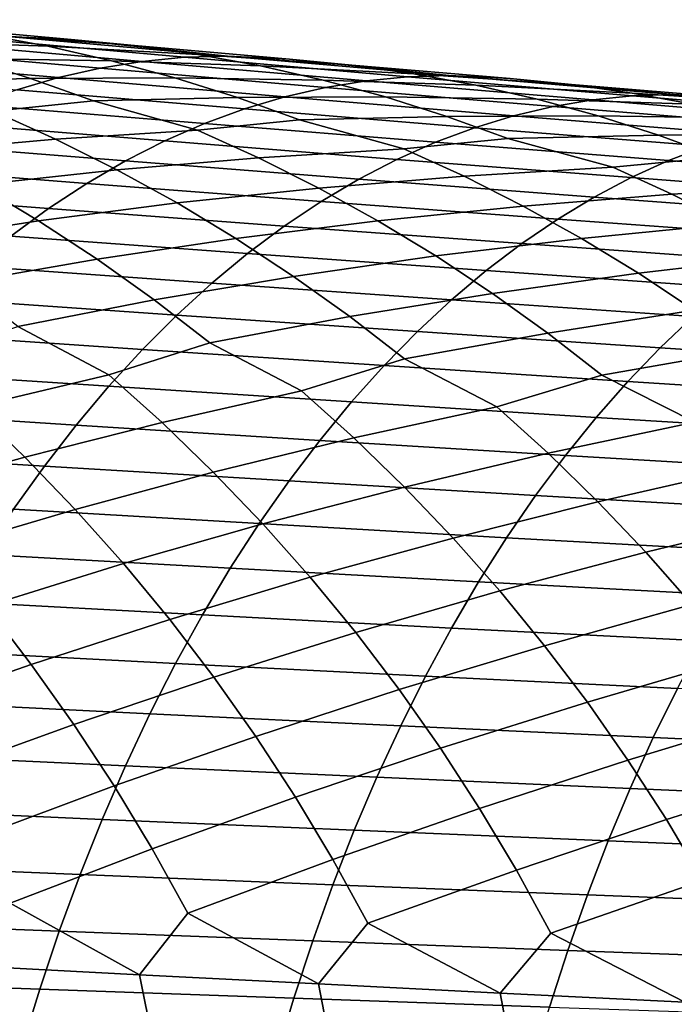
# Model space of a CAD drawing. Header units: metres. Extents: x -240 to 45, y -77 to 27.
# Tile 558 of 656: x -163 to -158, y 6 to 14. Entities that reach past the tile are written whole.
import ezdxf

# ---------------------------------------------------------------- set-up
doc = ezdxf.new("R2010")
doc.units = ezdxf.units.M
doc.layers.add('solid_102011X2', color=7, linetype='CONTINUOUS')

msp = doc.modelspace()

# ---------------------------------------------------------------- linework, layer by layer
at = {"layer": 'solid_102011X2'}
for points in [[(-163.900726, 13.647021, 338.589142), (-164.389832, 13.693197, 338.881378), (-163.231155, 13.566964, 340.494293), (-162.750351, 13.542431, 340.197418)], [(-164.031357, 13.531131, 336.400269), (-164.522934, 13.641426, 336.681641), (-163.412903, 13.579731, 338.299072), (-162.927109, 13.491505, 338.011658)], [(-163.412903, 13.579731, 338.299072), (-163.900726, 13.647021, 338.589142), (-162.750351, 13.542431, 340.197418), (-162.269958, 13.496872, 339.902374)], [(-162.211777, 13.377298, 342.617889), (-163.895615, 13.526167, 341.322449), (-164.223618, 13.474125, 341.737244), (-162.530563, 13.325832, 343.032471)], [(-163.543335, 13.400094, 336.122467), (-164.031357, 13.531131, 336.400269), (-162.927109, 13.491505, 338.011658), (-162.444077, 13.382528, 337.727386)], [(-161.891998, 13.408095, 342.201965), (-163.566605, 13.557308, 340.906372), (-163.895615, 13.526167, 341.322449), (-162.211777, 13.377298, 342.617889)], [(-161.565781, 13.417645, 341.789978), (-163.231155, 13.566964, 340.494293), (-163.566605, 13.557308, 340.906372), (-161.891998, 13.408095, 342.201965)], [(-162.927109, 13.491505, 338.011658), (-163.412903, 13.579731, 338.299072), (-162.269958, 13.496872, 339.902374), (-161.790787, 13.430429, 339.609497)], [(-162.750351, 13.542431, 340.197418), (-163.231155, 13.566964, 340.494293), (-161.565781, 13.417645, 341.789978)], [(-162.269958, 13.496872, 339.902374), (-162.750351, 13.542431, 340.197418), (-161.565781, 13.417645, 341.789978), (-161.093689, 13.39349, 341.490417)], [(-162.530563, 13.325832, 343.032471), (-164.223618, 13.474125, 341.737244), (-164.550095, 13.401281, 342.150085), (-162.84787, 13.253793, 343.445129)], [(-162.444077, 13.382528, 337.727386), (-162.927109, 13.491505, 338.011658), (-161.790787, 13.430429, 339.609497), (-161.313568, 13.34328, 339.319275)], [(-161.790787, 13.430429, 339.609497), (-162.269958, 13.496872, 339.902374), (-161.093689, 13.39349, 341.490417), (-160.621948, 13.348539, 341.192627)], [(-162.84787, 13.253793, 343.445129), (-164.550095, 13.401281, 342.150085), (-164.874527, 13.307734, 342.560364), (-163.163208, 13.161279, 343.855194)], [(-164.125351, 13.221786, 334.238892), (-164.611984, 13.395442, 334.505554), (-163.543335, 13.400094, 336.122467), (-163.059708, 13.248602, 335.848633)], [(-163.059708, 13.248602, 335.848633), (-163.543335, 13.400094, 336.122467), (-162.444077, 13.382528, 337.727386), (-161.964493, 13.253035, 337.446686)], [(-160.511353, 13.230369, 343.889648), (-162.211777, 13.377298, 342.617889), (-162.530563, 13.325832, 343.032471), (-160.821045, 13.179481, 344.303955)], [(-161.964493, 13.253035, 337.446686), (-162.444077, 13.382528, 337.727386), (-161.313568, 13.34328, 339.319275), (-160.83902, 13.235605, 339.032166)], [(-160.200714, 13.260815, 343.473999), (-161.891998, 13.408095, 342.201965), (-162.211777, 13.377298, 342.617889), (-160.511353, 13.230369, 343.889648)], [(-159.883621, 13.270252, 343.062164), (-161.565781, 13.417645, 341.789978), (-161.891998, 13.408095, 342.201965), (-160.200714, 13.260815, 343.473999)], [(-161.313568, 13.34328, 339.319275), (-161.790787, 13.430429, 339.609497), (-160.621948, 13.348539, 341.192627), (-160.151367, 13.282933, 340.897003)], [(-161.093689, 13.39349, 341.490417), (-161.565781, 13.417645, 341.789978), (-159.883621, 13.270252, 343.062164)], [(-160.621948, 13.348539, 341.192627), (-161.093689, 13.39349, 341.490417), (-159.883621, 13.270252, 343.062164), (-159.420166, 13.246469, 342.759949)], [(-160.821045, 13.179481, 344.303955), (-162.530563, 13.325832, 343.032471), (-162.84787, 13.253793, 343.445129), (-161.129303, 13.108245, 344.716339)], [(-160.83902, 13.235605, 339.032166), (-161.313568, 13.34328, 339.319275), (-160.151367, 13.282933, 340.897003), (-159.682663, 13.196848, 340.604004)], [(-160.151367, 13.282933, 340.897003), (-160.621948, 13.348539, 341.192627), (-159.420166, 13.246469, 342.759949), (-158.957031, 13.202119, 342.459473)], [(-163.340729, 12.999602, 334.244629), (-164.125351, 13.221786, 334.238892), (-163.059708, 13.248602, 335.848633), (-162.581314, 13.076951, 335.57901)], [(-161.129303, 13.108245, 344.716339), (-162.84787, 13.253793, 343.445129), (-163.163208, 13.161279, 343.855194), (-161.435623, 13.016759, 345.12616)], [(-162.581314, 13.076951, 335.57901), (-163.059708, 13.248602, 335.848633), (-161.964493, 13.253035, 337.446686), (-161.489182, 13.103308, 337.169952)], [(-161.489182, 13.103308, 337.169952), (-161.964493, 13.253035, 337.446686), (-160.83902, 13.235605, 339.032166), (-160.367828, 13.107638, 338.748627)], [(-160.367828, 13.107638, 338.748627), (-160.83902, 13.235605, 339.032166), (-159.682663, 13.196848, 340.604004), (-159.216553, 13.090461, 340.314148)], [(-158.794662, 13.085469, 345.13736), (-160.511353, 13.230369, 343.889648), (-160.821045, 13.179481, 344.303955), (-159.095352, 13.03516, 345.551361)], [(-158.493042, 13.115561, 344.722076), (-160.200714, 13.260815, 343.473999), (-160.511353, 13.230369, 343.889648), (-158.794662, 13.085469, 345.13736)], [(-158.184967, 13.124878, 344.310455), (-159.883621, 13.270252, 343.062164), (-160.200714, 13.260815, 343.473999), (-158.493042, 13.115561, 344.722076)], [(-159.682663, 13.196848, 340.604004), (-160.151367, 13.282933, 340.897003), (-158.957031, 13.202119, 342.459473), (-158.494995, 13.137341, 342.161163)], [(-159.420166, 13.246469, 342.759949), (-159.883621, 13.270252, 343.062164), (-158.184967, 13.124878, 344.310455)], [(-158.957031, 13.202119, 342.459473), (-159.420166, 13.246469, 342.759949), (-158.184967, 13.124878, 344.310455), (-157.730118, 13.101463, 344.005615)], [(-161.435623, 13.016759, 345.12616), (-163.163208, 13.161279, 343.855194), (-163.476059, 13.048437, 344.262085), (-161.739548, 12.905169, 345.532776)], [(-159.095352, 13.03516, 345.551361), (-160.821045, 13.179481, 344.303955), (-161.129303, 13.108245, 344.716339), (-159.394638, 12.964725, 345.96344)], [(-159.216553, 13.090461, 340.314148), (-159.682663, 13.196848, 340.604004), (-158.494995, 13.137341, 342.161163), (-158.03476, 13.052305, 341.865479)], [(-158.494995, 13.137341, 342.161163), (-158.957031, 13.202119, 342.459473), (-157.730118, 13.101463, 344.005615), (-157.275528, 13.057707, 343.702545)], [(-158.03476, 13.052305, 341.865479), (-158.494995, 13.137341, 342.161163), (-157.275528, 13.057707, 343.702545), (-156.821991, 12.993746, 343.401581)], [(-162.868622, 12.786726, 333.98703), (-163.340729, 12.999602, 334.244629), (-162.581314, 13.076951, 335.57901), (-161.792999, 12.856536, 335.584442)], [(-161.792999, 12.856536, 335.584442), (-162.581314, 13.076951, 335.57901), (-161.489182, 13.103308, 337.169952), (-161.018982, 12.933639, 336.897461)], [(-161.018982, 12.933639, 336.897461), (-161.489182, 13.103308, 337.169952), (-160.367828, 13.107638, 338.748627), (-159.900787, 12.959655, 338.469055)], [(-159.394638, 12.964725, 345.96344), (-161.129303, 13.108245, 344.716339), (-161.435623, 13.016759, 345.12616), (-159.692062, 12.874262, 346.372925)], [(-159.900787, 12.959655, 338.469055), (-160.367828, 13.107638, 338.748627), (-159.216553, 13.090461, 340.314148), (-158.753693, 12.964001, 340.027832)], [(-158.753693, 12.964001, 340.027832), (-159.216553, 13.090461, 340.314148), (-158.03476, 13.052305, 341.865479), (-157.577026, 12.947189, 341.572906)], [(-157.062012, 12.942691, 346.360687), (-158.794662, 13.085469, 345.13736), (-159.095352, 13.03516, 345.551361), (-157.35379, 12.89296, 346.774323)], [(-156.769318, 12.972425, 345.94577), (-158.493042, 13.115561, 344.722076), (-158.794662, 13.085469, 345.13736), (-157.062012, 12.942691, 346.360687)], [(-156.470184, 12.981617, 345.534424), (-158.184967, 13.124878, 344.310455), (-158.493042, 13.115561, 344.722076), (-156.769318, 12.972425, 345.94577)], [(-157.730118, 13.101463, 344.005615), (-158.184967, 13.124878, 344.310455), (-156.470184, 12.981617, 345.534424)], [(-163.916992, 12.693967, 332.379486), (-164.38945, 12.928766, 332.628723), (-163.340729, 12.999602, 334.244629), (-162.868622, 12.786726, 333.98703)], [(-161.739548, 12.905169, 345.532776), (-163.476059, 13.048437, 344.262085), (-163.785995, 12.915457, 344.6651), (-162.040634, 12.77366, 345.935547)], [(-159.692062, 12.874262, 346.372925), (-161.435623, 13.016759, 345.12616), (-161.739548, 12.905169, 345.532776), (-159.987167, 12.763913, 346.779236)], [(-157.35379, 12.89296, 346.774323), (-159.095352, 13.03516, 345.551361), (-159.394638, 12.964725, 345.96344), (-157.644226, 12.823321, 347.186005)], [(-162.040634, 12.77366, 345.935547), (-163.785995, 12.915457, 344.6651), (-164.092484, 12.762531, 345.06369), (-162.338379, 12.622425, 346.333893)], [(-161.328888, 12.646096, 335.323944), (-161.792999, 12.856536, 335.584442), (-161.018982, 12.933639, 336.897461), (-160.226837, 12.715004, 336.902374)], [(-160.226837, 12.715004, 336.902374), (-161.018982, 12.933639, 336.897461), (-159.900787, 12.959655, 338.469055), (-159.438736, 12.791946, 338.193756)], [(-159.438736, 12.791946, 338.193756), (-159.900787, 12.959655, 338.469055), (-158.753693, 12.964001, 340.027832), (-158.294876, 12.817742, 339.745514)], [(-157.644226, 12.823321, 347.186005), (-159.394638, 12.964725, 345.96344), (-159.692062, 12.874262, 346.372925), (-157.932846, 12.733873, 347.595123)], [(-158.294876, 12.817742, 339.745514), (-158.753693, 12.964001, 340.027832), (-157.577026, 12.947189, 341.572906), (-157.122467, 12.822219, 341.283905)], [(-162.404022, 12.554598, 333.734833), (-162.868622, 12.786726, 333.98703), (-161.792999, 12.856536, 335.584442), (-161.328888, 12.646096, 335.323944)], [(-159.987167, 12.763913, 346.779236), (-161.739548, 12.905169, 345.532776), (-162.040634, 12.77366, 345.935547), (-160.27951, 12.633864, 347.181702)], [(-157.932846, 12.733873, 347.595123), (-159.692062, 12.874262, 346.372925), (-159.987167, 12.763913, 346.779236), (-158.219208, 12.624756, 348.001068)], [(-163.453247, 12.440167, 332.135681), (-163.916992, 12.693967, 332.379486), (-162.868622, 12.786726, 333.98703), (-162.404022, 12.554598, 333.734833)], [(-160.27951, 12.633864, 347.181702), (-162.040634, 12.77366, 345.935547), (-162.338379, 12.622425, 346.333893), (-160.568604, 12.484304, 347.579712)], [(-158.219208, 12.624756, 348.001068), (-159.987167, 12.763913, 346.779236), (-160.27951, 12.633864, 347.181702), (-158.502899, 12.496153, 348.403168)], [(-159.770645, 12.506977, 336.639038), (-160.226837, 12.715004, 336.902374), (-159.438736, 12.791946, 338.193756), (-158.642578, 12.575106, 338.197876)], [(-158.642578, 12.575106, 338.197876), (-159.438736, 12.791946, 338.193756), (-158.294876, 12.817742, 339.745514), (-157.840942, 12.651971, 339.467438)], [(-157.840942, 12.651971, 339.467438), (-158.294876, 12.817742, 339.745514), (-157.122467, 12.822219, 341.283905), (-156.671829, 12.677665, 340.99884)], [(-162.338379, 12.622425, 346.333893), (-164.092484, 12.762531, 345.06369), (-164.395081, 12.589902, 345.457184), (-162.632355, 12.451702, 346.727142)], [(-160.872101, 12.416614, 335.068878), (-161.328888, 12.646096, 335.323944), (-160.226837, 12.715004, 336.902374), (-159.770645, 12.506977, 336.639038)], [(-156.158249, 12.59568, 348.792389), (-157.932846, 12.733873, 347.595123), (-158.219208, 12.624756, 348.001068), (-156.435989, 12.487782, 349.197906)], [(-160.568604, 12.484304, 347.579712), (-162.338379, 12.622425, 346.333893), (-162.632355, 12.451702, 346.727142), (-160.854034, 12.315469, 347.972687)], [(-161.947968, 12.303673, 333.488129), (-162.404022, 12.554598, 333.734833), (-161.328888, 12.646096, 335.323944), (-160.872101, 12.416614, 335.068878)], [(-158.502899, 12.496153, 348.403168), (-160.27951, 12.633864, 347.181702), (-160.568604, 12.484304, 347.579712), (-158.783447, 12.34825, 348.800842)], [(-158.19429, 12.369462, 337.931763), (-158.642578, 12.575106, 338.197876), (-157.840942, 12.651971, 339.467438), (-157.040634, 12.436936, 339.47049)], [(-156.435989, 12.487782, 349.197906), (-158.219208, 12.624756, 348.001068), (-158.502899, 12.496153, 348.403168), (-156.711105, 12.360607, 349.599609)], [(-162.632355, 12.451702, 346.727142), (-164.395081, 12.589902, 345.457184), (-164.693329, 12.397848, 345.845001), (-162.922089, 12.261767, 347.114716)], [(-162.998825, 12.167817, 331.897705), (-163.453247, 12.440167, 332.135681), (-162.404022, 12.554598, 333.734833), (-161.947968, 12.303673, 333.488129)], [(-159.32164, 12.28011, 336.381134), (-159.770645, 12.506977, 336.639038), (-158.642578, 12.575106, 338.197876), (-158.19429, 12.369462, 337.931763)], [(-160.423691, 12.168534, 334.819336), (-160.872101, 12.416614, 335.068878), (-159.770645, 12.506977, 336.639038), (-159.32164, 12.28011, 336.381134)], [(-158.783447, 12.34825, 348.800842), (-160.568604, 12.484304, 347.579712), (-160.854034, 12.315469, 347.972687), (-159.060425, 12.18128, 349.193451)], [(-156.711105, 12.360607, 349.599609), (-158.502899, 12.496153, 348.403168), (-158.783447, 12.34825, 348.800842), (-156.9832, 12.214342, 349.996887)], [(-162.922089, 12.261767, 347.114716), (-164.693329, 12.397848, 345.845001), (-164.98674, 12.186654, 346.226562), (-163.207123, 12.052903, 347.496033)], [(-164.025375, 12.008726, 330.298676), (-164.477173, 12.30247, 330.527527), (-163.453247, 12.440167, 332.135681), (-162.998825, 12.167817, 331.897705)], [(-160.854034, 12.315469, 347.972687), (-162.632355, 12.451702, 346.727142), (-162.922089, 12.261767, 347.114716), (-161.135361, 12.127631, 348.359955)], [(-161.501053, 12.034395, 333.247284), (-161.947968, 12.303673, 333.488129), (-160.872101, 12.416614, 335.068878), (-160.423691, 12.168534, 334.819336)], [(-157.753036, 12.145184, 337.671112), (-158.19429, 12.369462, 337.931763), (-157.040634, 12.436936, 339.47049), (-156.600204, 12.233651, 339.20166)], [(-158.880844, 12.034846, 336.128815), (-159.32164, 12.28011, 336.381134), (-158.19429, 12.369462, 337.931763), (-157.753036, 12.145184, 337.671112)], [(-156.9832, 12.214342, 349.996887), (-158.783447, 12.34825, 348.800842), (-159.060425, 12.18128, 349.193451), (-157.251831, 12.049215, 350.389099)], [(-161.135361, 12.127631, 348.359955), (-162.922089, 12.261767, 347.114716), (-163.207123, 12.052903, 347.496033), (-161.412125, 11.92107, 348.740997)], [(-162.554382, 11.877368, 331.665985), (-162.998825, 12.167817, 331.897705), (-161.947968, 12.303673, 333.488129), (-161.501053, 12.034395, 333.247284)], [(-159.060425, 12.18128, 349.193451), (-160.854034, 12.315469, 347.972687), (-161.135361, 12.127631, 348.359955), (-159.333435, 11.995515, 349.580414)], [(-159.984253, 11.902299, 334.575684), (-160.423691, 12.168534, 334.819336), (-159.32164, 12.28011, 336.381134), (-158.880844, 12.034846, 336.128815)], [(-163.584396, 11.697199, 330.076294), (-164.025375, 12.008726, 330.298676), (-162.998825, 12.167817, 331.897705), (-162.554382, 11.877368, 331.665985)], [(-161.063919, 11.747211, 333.012726), (-161.501053, 12.034395, 333.247284), (-160.423691, 12.168534, 334.819336), (-159.984253, 11.902299, 334.575684)], [(-157.251831, 12.049215, 350.389099), (-159.060425, 12.18128, 349.193451), (-159.333435, 11.995515, 349.580414), (-157.516586, 11.865496, 350.775665)], [(-159.333435, 11.995515, 349.580414), (-161.135361, 12.127631, 348.359955), (-161.412125, 11.92107, 348.740997), (-159.602005, 11.791229, 349.96109)], [(-158.448822, 11.771621, 335.882446), (-158.880844, 12.034846, 336.128815), (-157.753036, 12.145184, 337.671112), (-157.319794, 11.902704, 337.416046)], [(-161.412125, 11.92107, 348.740997), (-163.207123, 12.052903, 347.496033), (-163.487045, 11.825437, 347.870483), (-161.683914, 11.696109, 349.115143)], [(-162.120544, 11.569324, 331.440796), (-162.554382, 11.877368, 331.665985), (-161.501053, 12.034395, 333.247284), (-161.063919, 11.747211, 333.012726)], [(-159.554382, 11.618348, 334.338379), (-159.984253, 11.902299, 334.575684), (-158.880844, 12.034846, 336.128815), (-158.448822, 11.771621, 335.882446)], [(-157.516586, 11.865496, 350.775665), (-159.333435, 11.995515, 349.580414), (-159.602005, 11.791229, 349.96109), (-157.777069, 11.663454, 351.155975)], [(-163.154877, 11.368421, 329.860748), (-163.584396, 11.697199, 330.076294), (-162.554382, 11.877368, 331.665985), (-162.120544, 11.569324, 331.440796)], [(-159.602005, 11.791229, 349.96109), (-161.412125, 11.92107, 348.740997), (-161.683914, 11.696109, 349.115143), (-159.865768, 11.568742, 350.33493)], [(-160.637177, 11.44262, 332.78476), (-161.063919, 11.747211, 333.012726), (-159.984253, 11.902299, 334.575684), (-159.554382, 11.618348, 334.338379)], [(-158.026184, 11.490869, 335.642456), (-158.448822, 11.771621, 335.882446), (-157.319794, 11.902704, 337.416046), (-156.895172, 11.642455, 337.167023)], [(-161.683914, 11.696109, 349.115143), (-163.487045, 11.825437, 347.870483), (-163.761414, 11.579731, 348.237488), (-161.950333, 11.453108, 349.481873)], [(-161.697952, 11.244213, 331.222443), (-162.120544, 11.569324, 331.440796), (-161.063919, 11.747211, 333.012726), (-160.637177, 11.44262, 332.78476)], [(-157.777069, 11.663454, 351.155975), (-159.602005, 11.791229, 349.96109), (-159.865768, 11.568742, 350.33493), (-158.032883, 11.443408, 351.529449)], [(-159.134705, 11.317174, 334.107727), (-159.554382, 11.618348, 334.338379), (-158.448822, 11.771621, 335.882446), (-158.026184, 11.490869, 335.642456)], [(-159.865768, 11.568742, 350.33493), (-161.683914, 11.696109, 349.115143), (-161.950333, 11.453108, 349.481873), (-160.124298, 11.32841, 350.701355)], [(-161.950333, 11.453108, 349.481873), (-163.761414, 11.579731, 348.237488), (-164.0298, 11.316154, 348.596497), (-162.210922, 11.19243, 349.840637)], [(-162.464386, 11.000053, 329.911163), (-163.154877, 11.368421, 329.860748), (-162.120544, 11.569324, 331.440796), (-161.697952, 11.244213, 331.222443)], [(-160.221481, 11.12114, 332.563721), (-160.637177, 11.44262, 332.78476), (-159.554382, 11.618348, 334.338379), (-159.134705, 11.317174, 334.107727)], [(-158.032883, 11.443408, 351.529449), (-159.865768, 11.568742, 350.33493), (-160.124298, 11.32841, 350.701355), (-158.283615, 11.205708, 351.895508)], [(-160.124298, 11.32841, 350.701355), (-161.950333, 11.453108, 349.481873), (-162.210922, 11.19243, 349.840637), (-160.377197, 11.070592, 351.059784)], [(-161.002716, 10.87926, 331.273407), (-161.697952, 11.244213, 331.222443), (-160.637177, 11.44262, 332.78476), (-160.221481, 11.12114, 332.563721)], [(-158.725861, 10.999291, 333.884064), (-159.134705, 11.317174, 334.107727), (-158.026184, 11.490869, 335.642456), (-157.613541, 11.193077, 335.409149)], [(-156.185547, 11.320177, 352.698334), (-158.032883, 11.443408, 351.529449), (-158.283615, 11.205708, 351.895508), (-156.428574, 11.08507, 353.063995)], [(-163.496841, 10.757026, 328.328979), (-163.905945, 11.121888, 328.528748), (-163.154877, 11.368421, 329.860748), (-162.464386, 11.000053, 329.911163)], [(-162.210922, 11.19243, 349.840637), (-164.0298, 11.316154, 348.596497), (-164.291794, 11.035119, 348.94693), (-162.465317, 10.914482, 350.190826)], [(-158.283615, 11.205708, 351.895508), (-160.124298, 11.32841, 350.701355), (-160.377197, 11.070592, 351.059784), (-158.528885, 10.950709, 352.253601)], [(-159.521317, 10.759596, 332.61499), (-160.221481, 11.12114, 332.563721), (-159.134705, 11.317174, 334.107727), (-158.725861, 10.999291, 333.884064)], [(-162.061813, 10.639252, 329.70871), (-162.464386, 11.000053, 329.911163), (-161.697952, 11.244213, 331.222443), (-161.002716, 10.87926, 331.273407)], [(-156.428574, 11.08507, 353.063995), (-158.283615, 11.205708, 351.895508), (-158.528885, 10.950709, 352.253601), (-156.666306, 10.832849, 353.421692)], [(-160.377197, 11.070592, 351.059784), (-162.210922, 11.19243, 349.840637), (-162.465317, 10.914482, 350.190826), (-160.624069, 10.795691, 351.409668)], [(-158.020645, 10.641148, 333.935364), (-158.725861, 10.999291, 333.884064), (-157.613541, 11.193077, 335.409149), (-157.211517, 10.878755, 335.182892)], [(-160.606628, 10.522483, 331.068359), (-161.002716, 10.87926, 331.273407), (-160.221481, 11.12114, 332.563721), (-159.521317, 10.759596, 332.61499)], [(-158.528885, 10.950709, 352.253601), (-160.377197, 11.070592, 351.059784), (-160.624069, 10.795691, 351.409668), (-158.768326, 10.678812, 352.603149)], [(-162.465317, 10.914482, 350.190826), (-164.291794, 11.035119, 348.94693), (-164.547012, 10.73707, 349.2883), (-162.71312, 10.619706, 350.531921)], [(-163.101395, 10.37649, 328.136627), (-163.496841, 10.757026, 328.328979), (-162.464386, 11.000053, 329.911163), (-162.061813, 10.639252, 329.70871)], [(-159.131699, 10.406806, 332.407379), (-159.521317, 10.759596, 332.61499), (-158.725861, 10.999291, 333.884064), (-158.020645, 10.641148, 333.935364)], [(-160.624069, 10.795691, 351.409668), (-162.465317, 10.914482, 350.190826), (-162.71312, 10.619706, 350.531921), (-160.864548, 10.504144, 351.750488)], [(-156.666306, 10.832849, 353.421692), (-158.528885, 10.950709, 352.253601), (-158.768326, 10.678812, 352.603149), (-156.898376, 10.563907, 353.770874)], [(-161.672668, 10.26294, 329.513733), (-162.061813, 10.639252, 329.70871), (-161.002716, 10.87926, 331.273407), (-160.606628, 10.522483, 331.068359)], [(-164.122452, 10.090893, 326.55777), (-164.509735, 10.490925, 326.739868), (-163.496841, 10.757026, 328.328979), (-163.101395, 10.37649, 328.136627)], [(-158.768326, 10.678812, 352.603149), (-160.624069, 10.795691, 351.409668), (-160.864548, 10.504144, 351.750488), (-159.001556, 10.390445, 352.943634)], [(-160.22374, 10.150361, 330.87085), (-160.606628, 10.522483, 331.068359), (-159.521317, 10.759596, 332.61499), (-159.131699, 10.406806, 332.407379)], [(-162.71312, 10.619706, 350.531921), (-164.547012, 10.73707, 349.2883), (-164.795029, 10.422455, 349.620026), (-162.953934, 10.308543, 350.863434)], [(-156.898376, 10.563907, 353.770874), (-158.768326, 10.678812, 352.603149), (-159.001556, 10.390445, 352.943634), (-157.124451, 10.278671, 354.111023)], [(-162.720215, 9.980876, 327.951935), (-163.101395, 10.37649, 328.136627), (-162.061813, 10.639252, 329.70871), (-161.672668, 10.26294, 329.513733)], [(-160.864548, 10.504144, 351.750488), (-162.71312, 10.619706, 350.531921), (-162.953934, 10.308543, 350.863434), (-161.098236, 10.196386, 352.081696)], [(-158.755035, 10.038835, 332.207397), (-159.131699, 10.406806, 332.407379), (-158.020645, 10.641148, 333.935364), (-157.637466, 10.292306, 333.72525)], [(-161.297516, 9.87171, 329.326508), (-161.672668, 10.26294, 329.513733), (-160.606628, 10.522483, 331.068359), (-160.22374, 10.150361, 330.87085)], [(-159.001556, 10.390445, 352.943634), (-160.864548, 10.504144, 351.750488), (-161.098236, 10.196386, 352.081696), (-159.228226, 10.086041, 353.274536)], [(-162.953934, 10.308543, 350.863434), (-164.795029, 10.422455, 349.620026), (-165.035461, 10.091765, 349.94165), (-163.187408, 9.981482, 351.184784)], [(-163.750229, 9.676264, 326.383484), (-164.122452, 10.090893, 326.55777), (-163.101395, 10.37649, 328.136627), (-162.720215, 9.980876, 327.951935)], [(-159.854599, 9.763476, 330.681152), (-160.22374, 10.150361, 330.87085), (-159.131699, 10.406806, 332.407379), (-158.755035, 10.038835, 332.207397)], [(-157.124451, 10.278671, 354.111023), (-159.001556, 10.390445, 352.943634), (-159.228226, 10.086041, 353.274536), (-157.344147, 9.97757, 354.441559)], [(-161.098236, 10.196386, 352.081696), (-162.953934, 10.308543, 350.863434), (-163.187408, 9.981482, 351.184784), (-161.324814, 9.8729, 352.402802)], [(-162.353821, 9.570817, 327.775116), (-162.720215, 9.980876, 327.951935), (-161.672668, 10.26294, 329.513733), (-161.297516, 9.87171, 329.326508)], [(-158.391876, 9.656255, 332.015289), (-158.755035, 10.038835, 332.207397), (-157.637466, 10.292306, 333.72525), (-157.266998, 9.928443, 333.522827)], [(-159.228226, 10.086041, 353.274536), (-161.098236, 10.196386, 352.081696), (-161.324814, 9.8729, 352.402802), (-159.447968, 9.766078, 353.595337)], [(-160.936905, 9.466186, 329.147247), (-161.297516, 9.87171, 329.326508), (-160.22374, 10.150361, 330.87085), (-159.854599, 9.763476, 330.681152)], [(-157.344147, 9.97757, 354.441559), (-159.228226, 10.086041, 353.274536), (-159.447968, 9.766078, 353.595337), (-157.557144, 9.661072, 354.762024)], [(-159.499725, 9.362448, 330.499542), (-159.854599, 9.763476, 330.681152), (-158.755035, 10.038835, 332.207397), (-158.391876, 9.656255, 332.015289)], [(-163.3936, 9.247691, 326.217194), (-163.750229, 9.676264, 326.383484), (-162.720215, 9.980876, 327.951935), (-162.353821, 9.570817, 327.775116)], [(-161.324814, 9.8729, 352.402802), (-163.187408, 9.981482, 351.184784), (-163.413162, 9.639032, 351.495544), (-161.5439, 9.534193, 352.713318)], [(-158.04274, 9.259682, 331.83136), (-158.391876, 9.656255, 332.015289), (-157.266998, 9.928443, 333.522827), (-156.909805, 9.550127, 333.328369)], [(-162.002747, 9.146959, 327.606384), (-162.353821, 9.570817, 327.775116), (-161.297516, 9.87171, 329.326508), (-160.936905, 9.466186, 329.147247)], [(-159.447968, 9.766078, 353.595337), (-161.324814, 9.8729, 352.402802), (-161.5439, 9.534193, 352.713318), (-159.660461, 9.431057, 353.905548)], [(-160.591354, 9.047008, 328.976227), (-160.936905, 9.466186, 329.147247), (-159.854599, 9.763476, 330.681152), (-159.499725, 9.362448, 330.499542)], [(-157.557144, 9.661072, 354.762024), (-159.447968, 9.766078, 353.595337), (-159.660461, 9.431057, 353.905548), (-157.763107, 9.329677, 355.071899)], [(-161.5439, 9.534193, 352.713318), (-163.413162, 9.639032, 351.495544), (-163.630859, 9.281714, 351.795197), (-161.755173, 9.180778, 353.012726)], [(-159.159653, 8.947909, 330.326202), (-159.499725, 9.362448, 330.499542), (-158.391876, 9.656255, 332.015289), (-158.04274, 9.259682, 331.83136)], [(-163.053482, 8.805857, 326.058716), (-163.3936, 9.247691, 326.217194), (-162.353821, 9.570817, 327.775116), (-162.002747, 9.146959, 327.606384)], [(-159.660461, 9.431057, 353.905548), (-161.5439, 9.534193, 352.713318), (-161.755173, 9.180778, 353.012726), (-159.865372, 9.081483, 354.204681)], [(-161.667938, 8.709978, 327.445587), (-162.002747, 9.146959, 327.606384), (-160.936905, 9.466186, 329.147247), (-160.591354, 9.047008, 328.976227)], [(-157.763107, 9.329677, 355.071899), (-159.660461, 9.431057, 353.905548), (-159.865372, 9.081483, 354.204681), (-157.961716, 8.983882, 355.370728)], [(-160.26178, 8.614842, 328.813202), (-160.591354, 9.047008, 328.976227), (-159.499725, 9.362448, 330.499542), (-159.159653, 8.947909, 330.326202)], [(-161.755173, 9.180778, 353.012726), (-163.630859, 9.281714, 351.795197), (-163.840179, 8.910086, 352.083313), (-161.958298, 8.813204, 353.300568)], [(-158.835312, 8.520518, 330.161011), (-159.159653, 8.947909, 330.326202), (-158.04274, 9.259682, 331.83136), (-157.70813, 8.849739, 331.655823)], [(-164.090652, 8.442991, 324.504028), (-164.418488, 8.902405, 324.652618), (-163.3936, 9.247691, 326.217194), (-163.053482, 8.805857, 326.058716)], [(-159.865372, 9.081483, 354.204681), (-161.755173, 9.180778, 353.012726), (-161.958298, 8.813204, 353.300568), (-160.062378, 8.717902, 354.492279)], [(-162.730728, 8.351462, 325.907867), (-163.053482, 8.805857, 326.058716), (-162.002747, 9.146959, 327.606384), (-161.667938, 8.709978, 327.445587)], [(-161.350189, 8.260569, 327.292572), (-161.667938, 8.709978, 327.445587), (-160.591354, 9.047008, 328.976227), (-160.26178, 8.614842, 328.813202)], [(-157.961716, 8.983882, 355.370728), (-159.865372, 9.081483, 354.204681), (-160.062378, 8.717902, 354.492279), (-158.152679, 8.624229, 355.65802)], [(-161.958298, 8.813204, 353.300568), (-163.840179, 8.910086, 352.083313), (-164.040787, 8.524726, 352.359436), (-162.152985, 8.432047, 353.576477)], [(-159.949005, 8.170377, 328.658051), (-160.26178, 8.614842, 328.813202), (-159.159653, 8.947909, 330.326202), (-158.835312, 8.520518, 330.161011)], [(-160.062378, 8.717902, 354.492279), (-161.958298, 8.813204, 353.300568), (-162.152985, 8.432047, 353.576477), (-160.251205, 8.340883, 354.767883)], [(-158.527496, 8.080957, 330.003815), (-158.835312, 8.520518, 330.161011), (-157.70813, 8.849739, 331.655823), (-157.388992, 8.42708, 331.488464)], [(-163.780243, 7.971539, 324.363831), (-164.090652, 8.442991, 324.504028), (-163.053482, 8.805857, 326.058716), (-162.730728, 8.351462, 325.907867)], [(-162.42511, 7.885154, 325.765503), (-162.730728, 8.351462, 325.907867), (-161.667938, 8.709978, 327.445587), (-161.350189, 8.260569, 327.292572)], [(-158.152679, 8.624229, 355.65802), (-160.062378, 8.717902, 354.492279), (-160.251205, 8.340883, 354.767883), (-158.335709, 8.25128, 355.93335)], [(-161.049301, 7.799367, 327.148132), (-161.350189, 8.260569, 327.292572), (-160.26178, 8.614842, 328.813202), (-159.949005, 8.170377, 328.658051)], [(-156.229462, 8.532234, 356.797485), (-158.152679, 8.624229, 355.65802), (-158.335709, 8.25128, 355.93335), (-156.406754, 8.163283, 357.07251)], [(-162.152985, 8.432047, 353.576477), (-164.040787, 8.524726, 352.359436), (-164.232346, 8.126218, 352.623108), (-162.338898, 8.037884, 353.839935)], [(-159.652817, 7.714244, 328.511597), (-159.949005, 8.170377, 328.658051), (-158.835312, 8.520518, 330.161011), (-158.527496, 8.080957, 330.003815)], [(-160.251205, 8.340883, 354.767883), (-162.152985, 8.432047, 353.576477), (-162.338898, 8.037884, 353.839935), (-160.431519, 7.950996, 355.031128)], [(-158.235977, 7.629849, 329.855408), (-158.527496, 8.080957, 330.003815), (-157.388992, 8.42708, 331.488464), (-157.086105, 7.992377, 331.329254)], [(-163.487732, 7.488746, 324.232178), (-163.780243, 7.971539, 324.363831), (-162.730728, 8.351462, 325.907867), (-162.42511, 7.885154, 325.765503)], [(-158.335709, 8.25128, 355.93335), (-160.251205, 8.340883, 354.767883), (-160.431519, 7.950996, 355.031128), (-158.510483, 7.865599, 356.19632)], [(-162.13707, 7.40762, 325.631805), (-162.42511, 7.885154, 325.765503), (-161.350189, 8.260569, 327.292572), (-161.049301, 7.799367, 327.148132)], [(-156.406754, 8.163283, 357.07251), (-158.335709, 8.25128, 355.93335), (-158.510483, 7.865599, 356.19632), (-156.57605, 7.781734, 357.335175)], [(-160.765717, 7.327057, 327.012482), (-161.049301, 7.799367, 327.148132), (-159.949005, 8.170377, 328.658051), (-159.652817, 7.714244, 328.511597)], [(-162.338898, 8.037884, 353.839935), (-164.232346, 8.126218, 352.623108), (-164.414612, 7.715185, 352.873962), (-162.515778, 7.63133, 354.090576)], [(-159.373627, 7.247118, 328.374054), (-159.652817, 7.714244, 328.511597), (-158.527496, 8.080957, 330.003815), (-158.235977, 7.629849, 329.855408)], [(-160.431519, 7.950996, 355.031128), (-162.338898, 8.037884, 353.839935), (-162.515778, 7.63133, 354.090576), (-160.603073, 7.54885, 355.281555)], [(-157.961197, 7.167863, 329.716003), (-158.235977, 7.629849, 329.855408), (-157.086105, 7.992377, 331.329254), (-156.799255, 7.546247, 331.178925)], [(-158.510483, 7.865599, 356.19632), (-160.431519, 7.950996, 355.031128), (-160.603073, 7.54885, 355.281555), (-158.676773, 7.467787, 356.446472)], [(-163.213486, 6.995335, 324.109192), (-163.487732, 7.488746, 324.232178), (-162.42511, 7.885154, 325.765503), (-162.13707, 7.40762, 325.631805)], [(-156.57605, 7.781734, 357.335175), (-158.510483, 7.865599, 356.19632), (-158.676773, 7.467787, 356.446472), (-156.737122, 7.388181, 357.585083)], [(-161.86702, 6.91958, 325.506927), (-162.13707, 7.40762, 325.631805), (-161.049301, 7.799367, 327.148132), (-160.765717, 7.327057, 327.012482)], [(-162.515778, 7.63133, 354.090576), (-164.414612, 7.715185, 352.873962), (-164.587265, 7.292264, 353.111603), (-162.683334, 7.213016, 354.328033)], [(-160.499817, 6.844349, 326.885773), (-160.765717, 7.327057, 327.012482), (-159.652817, 7.714244, 328.511597), (-159.373627, 7.247118, 328.374054)], [(-160.603073, 7.54885, 355.281555), (-162.515778, 7.63133, 354.090576), (-162.683334, 7.213016, 354.328033), (-160.765594, 7.135069, 355.518768)], [(-159.111847, 6.769701, 328.245575), (-159.373627, 7.247118, 328.374054), (-158.235977, 7.629849, 329.855408), (-157.961197, 7.167863, 329.716003)], [(-158.676773, 7.467787, 356.446472), (-160.603073, 7.54885, 355.281555), (-160.765594, 7.135069, 355.518768), (-158.834305, 7.058463, 356.683472)], [(-156.737122, 7.388181, 357.585083), (-158.676773, 7.467787, 356.446472), (-158.834305, 7.058463, 356.683472), (-156.889725, 6.983235, 357.821808)], [(-162.13707, 7.40762, 325.631805), (-161.86702, 6.91958, 325.506927), (-162.233459, 6.453921, 324.753326), (-163.213486, 6.995335, 324.109192)], [(-160.765717, 7.327057, 327.012482), (-160.499817, 6.844349, 326.885773), (-160.875641, 6.38369, 326.143127), (-161.86702, 6.91958, 325.506927)], [(-162.683334, 7.213016, 354.328033), (-164.587265, 7.292264, 353.111603), (-164.750061, 6.8581, 353.335693), (-162.841324, 6.783578, 354.55191)], [(-159.373627, 7.247118, 328.374054), (-159.111847, 6.769701, 328.245575), (-159.496872, 6.313978, 327.513947), (-160.499817, 6.844349, 326.885773)], [(-160.765594, 7.135069, 355.518768), (-162.683334, 7.213016, 354.328033), (-162.841324, 6.783578, 354.55191), (-160.918839, 6.710283, 355.742462)], [(-157.961197, 7.167863, 329.716003), (-157.703522, 6.695693, 329.585754), (-158.097397, 6.244838, 328.865387), (-159.111847, 6.769701, 328.245575)], [(-158.834305, 7.058463, 356.683472), (-160.765594, 7.135069, 355.518768), (-160.918839, 6.710283, 355.742462), (-158.982834, 6.638249, 356.906921)], [(-156.889725, 6.983235, 357.821808), (-158.834305, 7.058463, 356.683472), (-158.982834, 6.638249, 356.906921), (-157.0336, 6.567514, 358.045013)], [(-163.213486, 6.995335, 324.109192), (-162.233459, 6.453921, 324.753326), (-163.57045, 6.524618, 323.344604)], [(-161.86702, 6.91958, 325.506927), (-160.875641, 6.38369, 326.143127), (-162.233459, 6.453921, 324.753326)], [(-162.841324, 6.783578, 354.55191), (-164.750061, 6.8581, 353.335693), (-164.902756, 6.413367, 353.545807), (-162.989502, 6.343685, 354.761902)], [(-160.499817, 6.844349, 326.885773), (-159.496872, 6.313978, 327.513947), (-160.875641, 6.38369, 326.143127)], [(-160.918839, 6.710283, 355.742462), (-162.841324, 6.783578, 354.55191), (-162.989502, 6.343685, 354.761902), (-161.062546, 6.275152, 355.95224)], [(-159.111847, 6.769701, 328.245575), (-158.097397, 6.244838, 328.865387), (-159.496872, 6.313978, 327.513947)], [(-158.982834, 6.638249, 356.906921), (-160.918839, 6.710283, 355.742462), (-161.062546, 6.275152, 355.95224), (-159.122147, 6.2078, 357.116516)], [(-157.0336, 6.567514, 358.045013), (-158.982834, 6.638249, 356.906921), (-159.122147, 6.2078, 357.116516), (-157.168549, 6.141664, 358.254333)], [(-162.233459, 6.453921, 324.753326), (-162.131226, 5.950884, 324.509399), (-163.463394, 6.016063, 323.099609), (-163.57045, 6.524618, 323.344604)], [(-160.875641, 6.38369, 326.143127), (-160.778198, 5.88613, 325.900299), (-162.131226, 5.950884, 324.509399), (-162.233459, 6.453921, 324.753326)], [(-162.989502, 6.343685, 354.761902), (-164.902756, 6.413367, 353.545807), (-165.04509, 5.958754, 353.74173), (-163.12764, 5.894018, 354.957642)], [(-159.496872, 6.313978, 327.513947), (-159.404144, 5.821849, 327.272278), (-160.778198, 5.88613, 325.900299), (-160.875641, 6.38369, 326.143127)], [(-161.062546, 6.275152, 355.95224), (-162.989502, 6.343685, 354.761902), (-163.12764, 5.894018, 354.957642), (-161.196533, 5.830351, 356.147797)], [(-159.122147, 6.2078, 357.116516), (-161.062546, 6.275152, 355.95224), (-161.196533, 5.830351, 356.147797), (-159.252014, 5.767783, 357.311859)], [(-158.097397, 6.244838, 328.865387), (-158.009323, 5.758092, 328.624939), (-159.404144, 5.821849, 327.272278), (-159.496872, 6.313978, 327.513947)]]:
    msp.add_3dface(points, dxfattribs=at)

doc.saveas('drawing.dxf')
